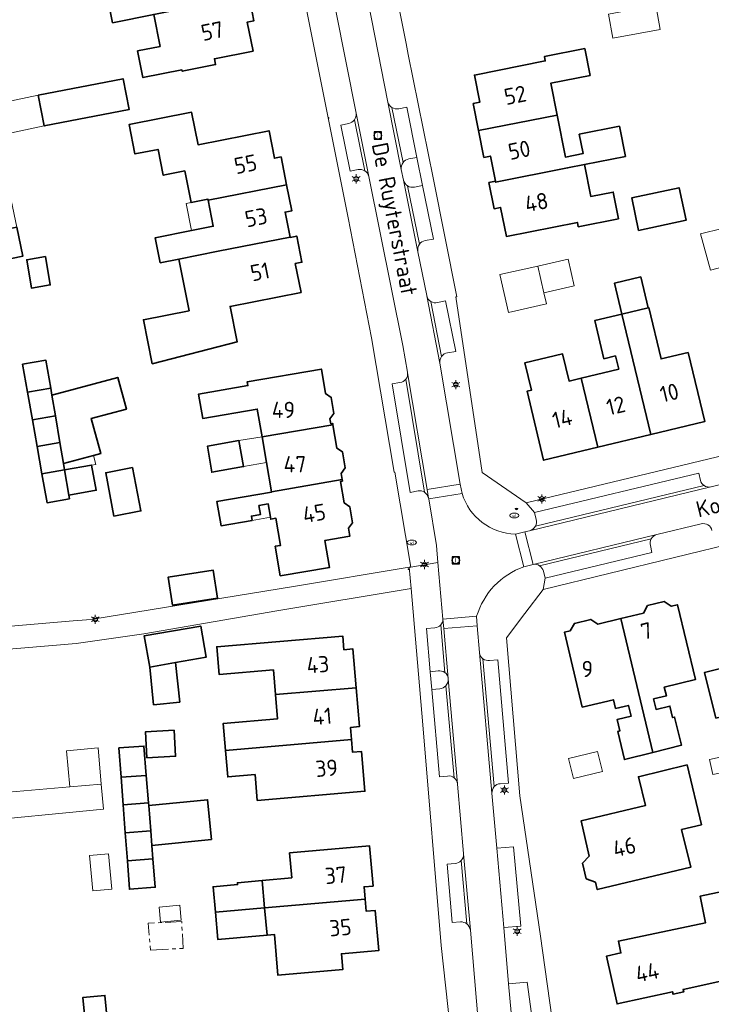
# Model space of a CAD drawing. Header units: metres. Extents: x 140853 to 145288, y 474558 to 480269.
# Tile 379 of 428: x 144182 to 144259, y 479060 to 479169. Entities that reach past the tile are written whole.
import ezdxf
from ezdxf.enums import TextEntityAlignment as Align

# ---------------------------------------------------------------- set-up
doc = ezdxf.new("R2010")
doc.units = ezdxf.units.M
doc.header["$MEASUREMENT"] = 0
doc.linetypes.add('AM-AS', pattern=[16, 10, -2, 2, -2])
for name, color, linetype, lineweight in [('B-WE-AM-AS_SPOOR_RAIL-G', 10, 'AM-AS', 18), ('B-WE-GR-BEPLANTING_CULTUUR_VASTE PLANTENVAK-G', 90, 'Continuous', 18), ('B-WE-GR-GRAS_KRUIDENRIJK-G', 80, 'Continuous', 18), ('B-WE-KL-ET_LS_OV_LICHTMAST-S', 190, 'Continuous', 18), ('B-WE-KL-WATER_BRANDLEIDING_PUT-S', 150, 'Continuous', 18), ('B-WE-KL-WATER_PUT-S', 170, 'Continuous', 18), ('B-WE-OG-BEBOUWING-G', 7, 'Continuous', 35), ('B-WE-OG-BEBOUWING_BIJGEBOUW-G', 7, 'Continuous', 18), ('B-WE-OG-BEBOUWING_HUISNUMMER-T18', 10, 'Continuous', 18), ('B-WE-OG-BEBOUWING_LUIFEL-G', 7, 'Continuous', 18), ('B-WE-OG-BEBOUWING_STRAATNAAM-T18', 10, 'Continuous', 18), ('B-WE-OG-TERREIN_ERF-G', 7, 'Continuous', 18), ('B-WE-RI-GWA_RIOOLPUT-S', 30, 'Continuous', 18), ('B-WE-VH-GOOT-G', 170, 'Continuous', 18), ('B-WE-VH-VERHARDING_BETONSTRAATSTEEN-G', 252, 'Continuous', 18), ('X-XX-XX-ALGEMEEN-S', 7, 'Continuous', 18)]:
    doc.layers.add(name, color=color, linetype=linetype, lineweight=lineweight)
doc.styles.add('NLCS-ISO', font='txt')

# ---------------------------------------------------------------- blocks, each defined once
blk = doc.blocks.new('SIE-WEG_AFVALBAK_TYPE_01')
for radius in [0.25, 0.156]:
    blk.add_circle((0, 0), radius)
blk = doc.blocks.new('B-SIE-WEG_LICHTMAST-SO')
at = {"ltscale": 0.1}
for p, q in [((-1.1, 0.63), (-2.19, 1.27)), ((0, 1.27), (0, 2.53)), ((1.1, 0.63), (2.19, 1.27)), ((-1.1, -0.63), (-2.19, -1.27)), ((0, -1.27), (0, -2.53)), ((1.1, -0.63), (2.19, -1.27))]:
    blk.add_line(p, q, dxfattribs=at)
at = {"flags": 128}
for points in [[(-1.16, 0.5), (1.16, 0.5)], [(-1.16, -0.5), (1.16, -0.5)]]:
    blk.add_lwpolyline(points, dxfattribs=at)
at = {"ltscale": 0.1}
blk.add_circle((0, 0), 1.27, dxfattribs=at)
at = {"style": 'NLCS-ISO'}
blk.add_attdef('TYPE', text='', height=1.8, dxfattribs=at).set_placement((0, 2.53), align=Align.BOTTOM_CENTER)
blk = doc.blocks.new('SRI-PUT_INSPECTIE-SO')
at = {"lineweight": -3, "flags": 128}
blk.add_lwpolyline([(-2, -2), (2, -2), (2, 2), (-2, 2)], close=True, dxfattribs=at)
at = {"lineweight": -3, "ltscale": 1.5}
blk.add_circle((0, 0), 2, dxfattribs=at)
at = {"ltscale": 0.1, "style": 'NLCS-ISO'}
blk.add_text('I', height=2.5, dxfattribs=at).set_placement((0, -0.01), align=Align.MIDDLE_CENTER)
blk = doc.blocks.new('SKL-WATERLEIDINGPUT-SO')
at = {"color": 0, "linetype": 'ByBlock', "lineweight": 18}
blk.add_ellipse((0, 0), major_axis=(2.5, 0), ratio=0.54, dxfattribs=at)
at = {"color": 0, "linetype": 'ByBlock', "lineweight": 18, "style": 'NLCS-ISO'}
blk.add_text('wl', height=1.8, dxfattribs=at).set_placement((0, 0), align=Align.MIDDLE_CENTER)
blk = doc.blocks.new('SIE-WEG_STRAATPOT_BRANDKRAAN-SO')
blk.add_ellipse((0, 0), major_axis=(-0.729, 0), ratio=0.685994)
at = {"style": 'NLCS-ISO'}
blk.add_text('BR', height=0.4, dxfattribs=at).set_placement((-0.3, -0.15))

msp = doc.modelspace()

# ---------------------------------------------------------------- linework, layer by layer
at = {"layer": 'B-WE-AM-AS_SPOOR_RAIL-G', "ltscale": 0.2, "flags": 128}
msp.add_lwpolyline([(144196.602, 479065.826), (144200.202, 479066.014), (144200.047, 479068.988), (144196.353, 479068.795), (144196.602, 479065.826)], close=True, dxfattribs=at)
at = {"layer": 'B-WE-GR-BEPLANTING_CULTUUR_VASTE PLANTENVAK-G', "ltscale": 0.2, "flags": 128}
for points in [[(144224.331, 479152.118), (144224.573, 479150.925), (144224.573, 479150.925, 0.1980883), (144225.031, 479150.298), (144225.031, 479150.298, 0.1926158), (144225.773, 479150.171), (144225.773, 479150.171), (144226.668, 479150.358), (144226.06, 479153.429), (144225.162, 479153.283), (144225.162, 479153.283, 0.194241), (144224.519, 479152.896), (144224.519, 479152.896, 0.2084769), (144224.331, 479152.118)], [(144227.709, 479094.627), (144228.596, 479094.72), (144228.596, 479094.72, 0.1862026), (144229.251, 479095.048), (144229.251, 479095.048, 0.2082674), (144229.511, 479095.816), (144229.511, 479095.816), (144229.507, 479095.866), (144229.507, 479095.866, 0.2099713), (144229.133, 479096.515), (144229.133, 479096.515, 0.2074771), (144228.414, 479096.68), (144228.414, 479096.68), (144227.53, 479096.583), (144227.709, 479094.627)]]:
    msp.add_lwpolyline(points, format="xyb", close=True, dxfattribs=at)
at = {"layer": 'B-WE-GR-GRAS_KRUIDENRIJK-G', "ltscale": 0.2, "flags": 128}
for points in [[(144235.658, 479068.309), (144237.56, 479068.478), (144236.723, 479077.223), (144234.886, 479077.079), (144235.658, 479068.309)], [(144236.826, 479055.35), (144239.179, 479055.544), (144238.234, 479062.267), (144236.202, 479062.101), (144236.826, 479055.35)]]:
    msp.add_lwpolyline(points, close=True, dxfattribs=at)
at = {"layer": 'B-WE-OG-BEBOUWING-G', "ltscale": 0.2, "flags": 128}
for points in [[(144196.955, 479169.251), (144198.806, 479169.62), (144206.749, 479171.204), (144206.727, 479171.313), (144206.172, 479174.099), (144206.898, 479174.243), (144206.308, 479177.203), (144197.639, 479175.475), (144194.697, 479174.888), (144195.313, 479171.799), (144191.851, 479171.109), (144192.402, 479168.344), (144196.955, 479169.251)], [(144198.806, 479169.62), (144196.955, 479169.251), (144197.657, 479165.728), (144195.163, 479165.231), (144195.754, 479162.27), (144200.079, 479163.132), (144200.108, 479162.985), (144203.785, 479163.718), (144203.658, 479164.355), (144207.944, 479165.21), (144207.304, 479168.42), (144208.03, 479168.565), (144207.453, 479171.458), (144206.727, 479171.313), (144206.749, 479171.204), (144198.806, 479169.62)], [(144232.873, 479156.416), (144241.554, 479158.138), (144240.857, 479161.653), (144245.202, 479162.515), (144244.612, 479165.49), (144240.159, 479164.607), (144240.256, 479164.116), (144232.409, 479162.56), (144233.007, 479159.545), (144232.281, 479159.401), (144232.873, 479156.416)], [(144184.184, 479160.343), (144184.84, 479156.935), (144194.225, 479158.742), (144193.569, 479162.15), (144184.184, 479160.343)], [(144202.962, 479148.713), (144211.639, 479150.431), (144211.03, 479153.509), (144210.304, 479153.365), (144209.704, 479156.396), (144201.861, 479154.844), (144201.148, 479158.444), (144194.233, 479157.075), (144194.873, 479153.838), (144197.434, 479154.345), (144197.999, 479151.49), (144200.392, 479151.964), (144201.085, 479148.462), (144202.939, 479148.829), (144202.962, 479148.713)], [(144244.578, 479152.662), (144249.119, 479153.563), (144248.457, 479156.901), (144244.013, 479156.02), (144244.438, 479153.878), (144242.477, 479153.489), (144241.554, 479158.138), (144232.873, 479156.416), (144233.462, 479153.447), (144234.188, 479153.591), (144234.739, 479150.815), (144234.759, 479150.714), (144242.714, 479152.292), (144244.578, 479152.662)], [(144244.578, 479152.662), (144242.714, 479152.292), (144234.759, 479150.714), (144234.739, 479150.815), (144234.013, 479150.671), (144234.587, 479147.778), (144235.313, 479147.922), (144235.949, 479144.714), (144243.796, 479146.271), (144243.894, 479145.78), (144248.347, 479146.664), (144247.759, 479149.626), (144245.278, 479149.134), (144244.578, 479152.662)], [(144211.639, 479150.431), (144202.962, 479148.713), (144203.531, 479145.839), (144201.128, 479145.363), (144197.126, 479144.571), (144197.673, 479141.804), (144199.737, 479142.213), (144204.079, 479143.073), (144212.03, 479144.646), (144211.484, 479147.401), (144212.21, 479147.544), (144211.639, 479150.431)], [(144250.577, 479145.389), (144255.817, 479146.508), (144255.052, 479150.091), (144249.806, 479148.97), (144250.577, 479145.389)], [(144179.473, 479145.262), (144180.145, 479142.04), (144182.478, 479142.529), (144181.803, 479145.747), (144179.473, 479145.262)], [(144199.737, 479142.213), (144200.868, 479136.507), (144195.821, 479135.508), (144196.785, 479130.635), (144206.175, 479133.051), (144205.396, 479136.985), (144213.239, 479138.537), (144212.609, 479141.721), (144213.335, 479141.865), (144212.762, 479144.758), (144212.036, 479144.615), (144212.03, 479144.646), (144204.079, 479143.073), (144199.737, 479142.213)], [(144184.994, 479142.484), (144182.915, 479142.141), (144183.432, 479139.009), (144185.51, 479139.352), (144184.994, 479142.484)], [(144248.709, 479136.13), (144251.625, 479136.833), (144250.806, 479140.236), (144247.889, 479139.534), (144248.709, 479136.13)], [(144248.021, 479131.511), (144248.374, 479130.045), (144244.223, 479129.045), (144246.059, 479121.418), (144251.912, 479122.827), (144248.709, 479136.13), (144245.72, 479135.409), (144246.733, 479131.2), (144248.021, 479131.511)], [(144256.063, 479131.896), (144253.065, 479131.174), (144251.698, 479136.851), (144251.625, 479136.833), (144248.709, 479136.13), (144251.912, 479122.827), (144257.9, 479124.269), (144256.063, 479131.896)], [(144246.059, 479121.418), (144244.223, 479129.045), (144242.892, 479128.725), (144242.166, 479131.739), (144237.986, 479130.732), (144238.711, 479127.718), (144238.235, 479127.604), (144240.071, 479119.977), (144246.059, 479121.418)], [(144185.561, 479127.94), (144185.04, 479131.028), (144182.459, 479130.593), (144183.005, 479127.49), (144185.561, 479127.94)], [(144208.93, 479122.551), (144216.767, 479123.887), (144216.741, 479124.04), (144216.524, 479124.003), (144216.434, 479124.536), (144216.875, 479125.159), (144216.576, 479126.914), (144215.955, 479127.345), (144215.493, 479130.056), (144207.301, 479128.661), (144207.375, 479128.227), (144201.914, 479127.297), (144202.372, 479124.605), (144208.405, 479125.633), (144208.93, 479122.551)], [(144186.575, 479121.924), (144186.966, 479119.603), (144190.289, 479120.499), (144191.093, 479120.716), (144190.047, 479124.594), (144193.925, 479125.639), (144192.982, 479129.136), (144185.691, 479127.17), (144186.078, 479124.873), (144186.575, 479121.924)], [(144186.078, 479124.873), (144185.691, 479127.17), (144185.561, 479127.94), (144183.005, 479127.49), (144183.544, 479124.427), (144186.078, 479124.873)], [(144186.575, 479121.924), (144186.078, 479124.873), (144183.544, 479124.427), (144184.062, 479121.482), (144186.575, 479121.924)], [(144217.799, 479117.834), (144217.682, 479118.52), (144218.127, 479119.123), (144217.823, 479120.908), (144217.205, 479121.32), (144216.767, 479123.887), (144208.93, 479122.551), (144209.412, 479119.719), (144209.961, 479116.499), (144217.799, 479117.834)], [(144206.38, 479122.144), (144202.897, 479121.524), (144203.371, 479118.642), (144206.893, 479119.27), (144206.38, 479122.144)], [(144184.589, 479118.488), (144187.08, 479118.926), (144186.966, 479119.603), (144186.575, 479121.924), (144184.062, 479121.482), (144184.589, 479118.488)], [(144187.556, 479116.1), (144187.08, 479118.926), (144184.589, 479118.488), (144185.154, 479115.277), (144187.622, 479115.711), (144187.556, 479116.1)], [(144187.08, 479118.926), (144187.556, 479116.1), (144190.59, 479116.653), (144190.083, 479119.437), (144187.08, 479118.926)], [(144194.621, 479119.163), (144191.646, 479118.595), (144192.555, 479113.808), (144195.53, 479114.373), (144194.621, 479119.163)], [(144217.799, 479117.834), (144209.961, 479116.499), (144209.97, 479116.445), (144203.937, 479115.418), (144204.394, 479112.736), (144207.835, 479113.322), (144207.754, 479113.796), (144208.75, 479113.965), (144208.578, 479114.971), (144209.613, 479115.147), (144209.866, 479113.668), (144209.901, 479113.461), (144210.463, 479113.557), (144210.972, 479110.568), (144210.39, 479110.469), (144210.946, 479107.206), (144216.397, 479108.135), (144215.889, 479111.122), (144218.639, 479111.59), (144218.493, 479112.45), (144218.938, 479113.053), (144218.637, 479114.818), (144218.016, 479115.25), (144217.609, 479117.635), (144217.826, 479117.673), (144217.799, 479117.834)], [(144204.001, 479104.713), (144203.522, 479107.827), (144198.561, 479107.064), (144199.036, 479103.95), (144204.001, 479104.713)], [(144248.588, 479102.48), (144252.154, 479087.679), (144255.298, 479088.476), (144254.545, 479091.587), (144254.331, 479091.535), (144254.025, 479092.798), (144252.499, 479092.429), (144252.219, 479093.585), (144253.638, 479093.929), (144253.403, 479094.901), (144256.863, 479095.739), (144254.862, 479104), (144254.181, 479103.835), (144253.389, 479104.343), (144251.572, 479103.903), (144251.1, 479103.089), (144248.588, 479102.48)], [(144248.588, 479102.48), (144246.076, 479101.872), (144245.284, 479102.38), (144243.476, 479101.942), (144243.005, 479101.128), (144242.394, 479100.98), (144244.343, 479092.696), (144247.789, 479093.507), (144248.018, 479092.534), (144249.449, 479092.871), (144249.731, 479091.673), (144248.193, 479091.311), (144248.491, 479090.046), (144248.277, 479089.995), (144249.01, 479086.881), (144252.154, 479087.679), (144248.588, 479102.48)], [(144199.373, 479097.61), (144202.749, 479098.191), (144202.154, 479101.646), (144195.913, 479100.572), (144196.508, 479097.117), (144199.373, 479097.61)], [(144219.335, 479094.828), (144218.971, 479099.115), (144217.984, 479099.032), (144217.857, 479100.536), (144203.926, 479099.353), (144204.186, 479096.294), (144210.194, 479096.804), (144210.426, 479094.073), (144219.335, 479094.828)], [(144196.508, 479097.117), (144196.937, 479092.95), (144199.822, 479093.247), (144199.373, 479097.61), (144196.508, 479097.117)], [(144259.099, 479091.446), (144262.228, 479092.206), (144260.993, 479097.288), (144257.864, 479096.528), (144259.099, 479091.446)], [(144218.829, 479089.089), (144218.714, 479090.442), (144219.7, 479090.526), (144219.335, 479094.828), (144210.426, 479094.073), (144210.654, 479091.393), (144204.645, 479090.883), (144204.898, 479087.907), (144218.829, 479089.089)], [(144199.224, 479090.133), (144196.047, 479089.967), (144196.197, 479087.087), (144199.374, 479087.253), (144199.224, 479090.133)], [(144196.132, 479085.135), (144195.872, 479088.384), (144193.113, 479088.18), (144193.354, 479084.929), (144196.132, 479085.135)], [(144204.898, 479087.907), (144205.147, 479084.966), (144208.157, 479085.221), (144208.399, 479082.371), (144220.306, 479083.381), (144219.934, 479087.776), (144218.948, 479087.692), (144218.829, 479089.089), (144204.898, 479087.907)], [(144244.381, 479075.429), (144244.785, 479073.716), (144245.801, 479073.333), (144245.996, 479072.506), (144256.332, 479074.991), (144255.331, 479079.152), (144257.519, 479079.678), (144255.93, 479086.29), (144250.553, 479084.997), (144251.319, 479081.808), (144244.202, 479080.097), (144245.118, 479076.224), (144244.381, 479075.429)], [(144193.354, 479084.929), (144193.579, 479081.898), (144196.375, 479082.105), (144196.132, 479085.135), (144193.354, 479084.929)], [(144193.579, 479081.898), (144193.809, 479078.796), (144196.623, 479079.004), (144196.398, 479081.812), (144196.375, 479082.105), (144193.579, 479081.898)], [(144196.623, 479079.004), (144196.753, 479077.384), (144203.331, 479078.059), (144202.904, 479082.446), (144196.398, 479081.812), (144196.623, 479079.004)], [(144193.809, 479078.796), (144194.038, 479075.695), (144196.871, 479075.905), (144196.753, 479077.384), (144196.623, 479079.004), (144193.809, 479078.796)], [(144211.965, 479076.566), (144212.217, 479073.818), (144208.929, 479073.516), (144209.206, 479070.497), (144220.34, 479071.471), (144220.222, 479072.821), (144221.209, 479072.908), (144220.821, 479077.341), (144211.965, 479076.566)], [(144194.038, 479075.695), (144194.272, 479072.544), (144197.122, 479072.772), (144196.871, 479075.905), (144194.038, 479075.695)], [(144208.929, 479073.516), (144206.202, 479073.266), (144206.22, 479073.067), (144203.512, 479072.819), (144203.768, 479070.021), (144209.206, 479070.497), (144208.929, 479073.516)], [(144267.48, 479073.926), (144257.363, 479071.787), (144257.983, 479068.852), (144248.337, 479066.813), (144248.619, 479065.515), (144247.036, 479065.17), (144248.189, 479059.872), (144254.32, 479061.214), (144254.384, 479060.941), (144255.558, 479061.196), (144255.498, 479061.47), (144261.328, 479062.748), (144259.947, 479069.059), (144261.607, 479069.422), (144261.802, 479068.533), (144268.347, 479069.966), (144268.024, 479071.441), (144267.48, 479073.926)], [(144209.206, 479070.497), (144209.481, 479067.491), (144210.293, 479067.566), (144210.688, 479063.053), (144217.86, 479063.68), (144217.708, 479065.414), (144221.833, 479065.775), (144221.446, 479070.198), (144220.459, 479070.112), (144220.34, 479071.471), (144209.206, 479070.497)], [(144209.206, 479070.497), (144203.768, 479070.021), (144204.046, 479066.993), (144209.481, 479067.491), (144209.206, 479070.497)], [(144189.419, 479057.555), (144191.845, 479057.787), (144191.554, 479060.823), (144189.127, 479060.59), (144189.419, 479057.555)]]:
    msp.add_lwpolyline(points, close=True, dxfattribs=at)
at = {"layer": 'B-WE-OG-BEBOUWING_BIJGEBOUW-G', "ltscale": 0.2, "flags": 128}
for points in [[(144247.73, 479166.648), (144252.953, 479167.611), (144252.464, 479170.265), (144247.24, 479169.302), (144247.73, 479166.648)], [(144184.184, 479160.343), (144180.529, 479159.544), (144181.23, 479156.182), (144184.84, 479156.935), (144184.184, 479160.343)], [(144259.795, 479145.58), (144257.42, 479145.004), (144258.508, 479140.98), (144260.867, 479141.618), (144259.795, 479145.58)], [(144240.097, 479138.486), (144243.458, 479139.259), (144242.782, 479142.194), (144239.415, 479141.444), (144240.097, 479138.486)], [(144239.415, 479141.444), (144235.218, 479140.509), (144236.183, 479136.319), (144240.38, 479137.254), (144240.097, 479138.486), (144239.415, 479141.444)], [(144190.083, 479119.437), (144190.554, 479119.517), (144190.289, 479120.499), (144186.966, 479119.603), (144187.08, 479118.926), (144190.083, 479119.437)], [(144191.158, 479084.185), (144190.806, 479088.17), (144187.32, 479087.862), (144187.671, 479083.877), (144191.158, 479084.185)], [(144246.033, 479087.788), (144242.825, 479087.015), (144243.363, 479084.779), (144246.572, 479085.552), (144246.033, 479087.788)], [(144258.79, 479085.219), (144262.309, 479085.98), (144261.947, 479087.651), (144258.428, 479086.891), (144258.79, 479085.219)], [(144176.229, 479079.949), (144191.403, 479081.414), (144191.158, 479084.185), (144187.671, 479083.877), (144177.467, 479082.977), (144175.973, 479082.845), (144176.229, 479079.949)], [(144191.956, 479076.471), (144189.85, 479076.27), (144190.223, 479072.372), (144192.328, 479072.573), (144191.956, 479076.471)], [(144199.833, 479070.774), (144197.543, 479070.564), (144197.693, 479068.921), (144199.984, 479069.131), (144199.833, 479070.774)]]:
    msp.add_lwpolyline(points, close=True, dxfattribs=at)
at = {"layer": 'B-WE-OG-BEBOUWING_LUIFEL-G', "ltscale": 0.2, "flags": 128}
for points in [[(144202.962, 479148.713), (144202.939, 479148.829), (144201.085, 479148.462), (144200.536, 479148.353), (144201.128, 479145.363), (144203.531, 479145.839), (144202.962, 479148.713)], [(144206.893, 479119.27), (144209.412, 479119.719), (144208.93, 479122.551), (144206.38, 479122.144), (144206.893, 479119.27)], [(144209.866, 479113.668), (144209.613, 479115.147), (144208.578, 479114.971), (144208.75, 479113.965), (144207.754, 479113.796), (144207.835, 479113.322), (144209.866, 479113.668)]]:
    msp.add_lwpolyline(points, close=True, dxfattribs=at)
at = {"layer": 'B-WE-OG-TERREIN_ERF-G', "ltscale": 0.2, "flags": 128}
msp.add_lwpolyline([(144260.127, 479292.218, 0.0637815), (144256.819, 479292.627), (144256.819, 479292.627), (144251.272, 479292.479), (144233.91, 479291.936), (144208.362, 479291.196), (144203.606, 479289.629), (144202.352, 479287.456), (144201.097, 479285.282), (144202.643, 479277.336), (144205.134, 479265.059), (144207.953, 479251.353), (144208.219, 479250), (144215.268, 479214.131), (144217.557, 479202.657), (144224.862, 479166.03), (144225.104, 479164.828), (144227.848, 479151.199), (144230.461, 479138.056), (144230.362, 479138.047), (144233.267, 479118.626), (144238.149, 479115.261), (144264.063, 479121.488)], format="xyb", dxfattribs=at)
for points in [[(144149.855, 479195.697), (144153.776, 479166.718), (144153.776, 479166.718), (144153.901, 479165.7), (144160.253, 479117.752), (144162.639, 479100.036), (144188.055, 479102.215), (144189.51, 479102.34), (144190.238, 479102.406), (144212.418, 479106.007), (144225.194, 479108.143), (144225.37, 479108.172), (144223.631, 479118.66), (144223.533, 479118.67), (144221.023, 479133.514), (144218.438, 479146.783), (144214.155, 479168.321), (144209.856, 479190.071)], [(144207.453, 479171.458), (144208.03, 479168.565), (144207.304, 479168.42), (144207.944, 479165.21), (144203.658, 479164.355), (144203.785, 479163.718), (144200.108, 479162.985), (144200.079, 479163.132), (144195.754, 479162.27), (144195.163, 479165.231), (144197.657, 479165.728), (144196.955, 479169.251), (144192.402, 479168.344), (144191.851, 479171.109)], [(144261.82, 479110.978), (144240.029, 479105.696), (144237.998, 479103.028), (144235.966, 479100.36), (144237.453, 479082.875), (144239.717, 479067.375), (144241.487, 479054.735)], [(144232.226, 479034.302), (144228.733, 479066.338), (144226.697, 479090.742), (144225.422, 479105.792), (144210.571, 479103.312), (144195.873, 479100.802), (144188.364, 479099.707), (144164.306, 479097.682), (144163.012, 479096.227), (144162.887, 479096.087), (144164.486, 479080.166), (144166.353, 479059.036)]]:
    msp.add_lwpolyline(points, dxfattribs=at)
for points in [[(144241.554, 479158.138), (144242.477, 479153.489), (144244.438, 479153.878), (144244.013, 479156.02), (144248.457, 479156.901), (144249.119, 479153.563), (144244.578, 479152.662), (144245.278, 479149.134), (144247.759, 479149.626), (144248.347, 479146.664), (144243.894, 479145.78), (144243.796, 479146.271), (144235.949, 479144.714), (144235.313, 479147.922), (144234.587, 479147.778), (144234.013, 479150.671), (144234.739, 479150.815), (144234.188, 479153.591), (144233.462, 479153.447), (144232.873, 479156.416), (144232.281, 479159.401), (144233.007, 479159.545), (144232.409, 479162.56), (144240.256, 479164.116), (144240.159, 479164.607), (144244.612, 479165.49), (144245.202, 479162.515), (144240.857, 479161.653), (144241.554, 479158.138)], [(144184.84, 479156.935), (144184.184, 479160.343), (144193.569, 479162.15), (144194.225, 479158.742), (144184.84, 479156.935)], [(144181.179, 479148.722), (144181.803, 479145.747), (144182.478, 479142.529), (144180.145, 479142.04), (144179.473, 479145.262), (144178.853, 479148.236), (144178.232, 479151.211), (144177.609, 479154.196), (144176.944, 479157.386), (144179.26, 479157.868), (144179.929, 479154.679), (144180.555, 479151.696), (144181.179, 479148.722)], [(144196.785, 479130.635), (144195.821, 479135.508), (144200.868, 479136.507), (144199.737, 479142.213), (144197.673, 479141.804), (144197.126, 479144.571), (144201.128, 479145.363), (144203.531, 479145.839), (144202.962, 479148.713), (144202.939, 479148.829), (144201.085, 479148.462), (144200.392, 479151.964), (144197.999, 479151.49), (144197.434, 479154.345), (144194.873, 479153.838), (144194.233, 479157.075), (144201.148, 479158.444), (144201.861, 479154.844), (144209.704, 479156.396), (144210.304, 479153.365), (144211.03, 479153.509), (144211.639, 479150.431), (144212.21, 479147.544), (144211.484, 479147.401), (144212.03, 479144.646), (144212.036, 479144.615), (144212.762, 479144.758), (144213.335, 479141.865), (144212.609, 479141.721), (144213.239, 479138.537), (144205.396, 479136.985), (144206.175, 479133.051), (144196.785, 479130.635)], [(144250.577, 479145.389), (144249.806, 479148.97), (144255.052, 479150.091), (144255.817, 479146.508), (144250.577, 479145.389)], [(144184.994, 479142.484), (144185.51, 479139.352), (144183.432, 479139.009), (144182.915, 479142.141), (144184.994, 479142.484)], [(144253.065, 479131.174), (144256.063, 479131.896), (144257.9, 479124.269), (144251.912, 479122.827), (144246.059, 479121.418), (144240.071, 479119.977), (144238.235, 479127.604), (144238.711, 479127.718), (144237.986, 479130.732), (144242.166, 479131.739), (144242.892, 479128.725), (144244.223, 479129.045), (144248.374, 479130.045), (144248.021, 479131.511), (144246.733, 479131.2), (144245.72, 479135.409), (144248.709, 479136.13), (144247.889, 479139.534), (144250.806, 479140.236), (144251.625, 479136.833), (144251.698, 479136.851), (144253.065, 479131.174)], [(144184.589, 479118.488), (144184.062, 479121.482), (144183.544, 479124.427), (144183.005, 479127.49), (144182.459, 479130.593), (144185.04, 479131.028), (144185.561, 479127.94), (144185.691, 479127.17), (144192.982, 479129.136), (144193.925, 479125.639), (144190.047, 479124.594), (144191.093, 479120.716), (144190.289, 479120.499), (144186.966, 479119.603), (144187.08, 479118.926), (144190.083, 479119.437), (144190.59, 479116.653), (144187.556, 479116.1), (144187.622, 479115.711), (144185.154, 479115.277), (144184.589, 479118.488)], [(144216.767, 479123.887), (144217.205, 479121.32), (144217.823, 479120.908), (144218.127, 479119.123), (144217.682, 479118.52), (144217.799, 479117.834), (144217.826, 479117.673), (144217.609, 479117.635), (144218.016, 479115.25), (144218.637, 479114.818), (144218.938, 479113.053), (144218.493, 479112.45), (144218.639, 479111.59), (144215.889, 479111.122), (144216.397, 479108.135), (144210.946, 479107.206), (144210.39, 479110.469), (144210.972, 479110.568), (144210.463, 479113.557), (144209.901, 479113.461), (144209.866, 479113.668), (144209.613, 479115.147), (144208.578, 479114.971), (144208.75, 479113.965), (144207.754, 479113.796), (144207.835, 479113.322), (144204.394, 479112.736), (144203.937, 479115.418), (144209.97, 479116.445), (144209.961, 479116.499), (144209.412, 479119.719), (144208.93, 479122.551), (144208.405, 479125.633), (144202.372, 479124.605), (144201.914, 479127.297), (144207.375, 479128.227), (144207.301, 479128.661), (144215.493, 479130.056), (144215.955, 479127.345), (144216.576, 479126.914), (144216.875, 479125.159), (144216.434, 479124.536), (144216.524, 479124.003), (144216.741, 479124.04), (144216.767, 479123.887)], [(144202.897, 479121.524), (144206.38, 479122.144), (144206.893, 479119.27), (144203.371, 479118.642), (144202.897, 479121.524)], [(144194.621, 479119.163), (144195.53, 479114.373), (144192.555, 479113.808), (144191.646, 479118.595), (144194.621, 479119.163)], [(144204.001, 479104.713), (144199.036, 479103.95), (144198.561, 479107.064), (144203.522, 479107.827), (144204.001, 479104.713)], [(144252.154, 479087.679), (144249.01, 479086.881), (144248.277, 479089.995), (144248.491, 479090.046), (144248.193, 479091.311), (144249.731, 479091.673), (144249.449, 479092.871), (144248.018, 479092.534), (144247.789, 479093.507), (144244.343, 479092.696), (144242.394, 479100.98), (144243.005, 479101.128), (144243.476, 479101.942), (144245.284, 479102.38), (144246.076, 479101.872), (144248.588, 479102.48), (144251.1, 479103.089), (144251.572, 479103.903), (144253.389, 479104.343), (144254.181, 479103.835), (144254.862, 479104), (144256.863, 479095.739), (144253.403, 479094.901), (144253.638, 479093.929), (144252.219, 479093.585), (144252.499, 479092.429), (144254.025, 479092.798), (144254.331, 479091.535), (144254.545, 479091.587), (144255.298, 479088.476), (144252.154, 479087.679)], [(144202.154, 479101.646), (144202.749, 479098.191), (144199.373, 479097.61), (144199.822, 479093.247), (144196.937, 479092.95), (144196.508, 479097.117), (144195.913, 479100.572), (144202.154, 479101.646)], [(144210.426, 479094.073), (144210.194, 479096.804), (144204.186, 479096.294), (144203.926, 479099.353), (144217.857, 479100.536), (144217.984, 479099.032), (144218.971, 479099.115), (144219.335, 479094.828), (144219.7, 479090.526), (144218.714, 479090.442), (144218.829, 479089.089), (144218.948, 479087.692), (144219.934, 479087.776), (144220.306, 479083.381), (144208.399, 479082.371), (144208.157, 479085.221), (144205.147, 479084.966), (144204.898, 479087.907), (144204.645, 479090.883), (144210.654, 479091.393), (144210.426, 479094.073)], [(144259.099, 479091.446), (144257.864, 479096.528), (144260.993, 479097.288), (144262.228, 479092.206), (144259.099, 479091.446)], [(144199.224, 479090.133), (144199.374, 479087.253), (144196.197, 479087.087), (144196.047, 479089.967), (144199.224, 479090.133)], [(144196.398, 479081.812), (144202.904, 479082.446), (144203.331, 479078.059), (144196.753, 479077.384), (144196.871, 479075.905), (144197.122, 479072.772), (144194.272, 479072.544), (144194.038, 479075.695), (144193.809, 479078.796), (144193.579, 479081.898), (144193.354, 479084.929), (144193.113, 479088.18), (144195.872, 479088.384), (144196.132, 479085.135), (144196.375, 479082.105), (144196.398, 479081.812)], [(144244.381, 479075.429), (144245.118, 479076.224), (144244.202, 479080.097), (144251.319, 479081.808), (144250.553, 479084.997), (144255.93, 479086.29), (144257.519, 479079.678), (144255.331, 479079.152), (144256.332, 479074.991), (144245.996, 479072.506), (144245.801, 479073.333), (144244.785, 479073.716), (144244.381, 479075.429)], [(144208.929, 479073.516), (144212.217, 479073.818), (144211.965, 479076.566), (144220.821, 479077.341), (144221.209, 479072.908), (144220.222, 479072.821), (144220.34, 479071.471), (144220.459, 479070.112), (144221.446, 479070.198), (144221.833, 479065.775), (144217.708, 479065.414), (144217.86, 479063.68), (144210.688, 479063.053), (144210.293, 479067.566), (144209.481, 479067.491), (144204.046, 479066.993), (144203.768, 479070.021), (144203.512, 479072.819), (144206.22, 479073.067), (144206.202, 479073.266), (144208.929, 479073.516)], [(144268.024, 479071.441), (144268.347, 479069.966), (144261.802, 479068.533), (144261.607, 479069.422), (144259.947, 479069.059), (144261.328, 479062.748), (144255.498, 479061.47), (144255.558, 479061.196), (144254.384, 479060.941), (144254.32, 479061.214), (144248.189, 479059.872), (144247.036, 479065.17), (144248.619, 479065.515), (144248.337, 479066.813), (144257.983, 479068.852), (144257.363, 479071.787), (144267.48, 479073.926), (144268.024, 479071.441)], [(144192.148, 479054.621), (144192.451, 479051.455), (144192.746, 479048.378), (144190.324, 479048.146), (144190.028, 479051.222), (144189.723, 479054.389), (144189.419, 479057.555), (144189.127, 479060.59), (144191.554, 479060.823), (144191.845, 479057.787), (144192.148, 479054.621)]]:
    msp.add_lwpolyline(points, close=True, dxfattribs=at)
at = {"layer": 'B-WE-VH-GOOT-G', "ltscale": 0.2, "flags": 128}
for points in [[(144222.852, 479159.571), (144224.331, 479152.118)], [(144219.34, 479158.343), (144220.742, 479151.332)], [(144224.573, 479150.925), (144226.167, 479143.029)], [(144227.155, 479138.133), (144228.602, 479130.707)], [(144225.022, 479129.649), (144227.189, 479116.734)], [(144238.505, 479112.186), (144258.568, 479117.032)], [(144238.894, 479108.466), (144252.599, 479111.768)], [(144229.507, 479095.866), (144229.051, 479101.361)], [(144232.973, 479098.716), (144234.359, 479083.172)], [(144229.511, 479095.816), (144230.532, 479084.215)], [(144231.211, 479076.452), (144231.966, 479068.021)]]:
    msp.add_lwpolyline(points, dxfattribs=at)
at = {"layer": 'B-WE-VH-VERHARDING_BETONSTRAATSTEEN-G', "ltscale": 0.2, "flags": 128}
for points in [[(144220.317, 479172.365), (144222.852, 479159.571), (144222.852, 479159.571, 0.1875595), (144223.296, 479158.971), (144223.296, 479158.971, 0.1972741), (144224.067, 479158.837), (144224.067, 479158.837), (144224.94, 479159.022), (144226.06, 479153.429), (144226.668, 479150.358), (144227.883, 479144.433), (144226.959, 479144.268), (144226.959, 479144.268, 0.1845863), (144226.345, 479143.859), (144226.345, 479143.859, 0.1926937), (144226.167, 479143.029), (144226.167, 479143.029), (144227.142, 479138.202), (144227.155, 479138.133), (144227.155, 479138.133, 0.2054531), (144227.61, 479137.513), (144227.61, 479137.513, 0.1956913), (144228.336, 479137.403), (144228.336, 479137.403), (144229.234, 479137.588), (144230.343, 479131.99), (144229.448, 479131.865), (144229.448, 479131.865, 0.192191), (144228.793, 479131.453), (144228.793, 479131.453, 0.1914918), (144228.602, 479130.707), (144228.602, 479130.707), (144230.839, 479117.347), (144231.045, 479116.306), (144231.045, 479116.306, 0.3247606), (144236.965, 479111.821), (144236.965, 479111.821), (144237.983, 479112.058), (144238.505, 479112.186), (144238.505, 479112.186, 0.2100314), (144239.154, 479112.684), (144239.154, 479112.684, 0.1903618), (144239.244, 479113.42), (144239.244, 479113.42), (144239.066, 479114.187), (144238.149, 479115.261), (144233.267, 479118.626), (144230.362, 479138.047), (144230.461, 479138.056), (144227.848, 479151.199), (144225.104, 479164.828), (144224.862, 479166.03), (144217.557, 479202.657)], [(144209.856, 479190.071), (144214.155, 479168.321), (144218.438, 479146.783), (144221.023, 479133.514), (144223.533, 479118.67), (144223.631, 479118.66), (144225.37, 479108.172), (144228.376, 479108.667), (144228.209, 479110.548), (144227.374, 479115.697), (144227.338, 479115.772), (144227.338, 479115.772, 0.1789682), (144226.911, 479116.439), (144226.911, 479116.439, 0.1984137), (144226.186, 479116.579), (144226.186, 479116.579), (144225.302, 479116.428), (144223.31, 479128.414), (144224.182, 479128.568), (144224.182, 479128.568, 0.2041991), (144224.834, 479128.939), (144224.834, 479128.939, 0.1975073), (144225.022, 479129.649), (144225.022, 479129.649), (144225.011, 479129.713), (144224.483, 479132.662), (144220.742, 479151.332), (144220.742, 479151.332, 0.198219), (144220.282, 479151.967), (144220.282, 479151.967, 0.1883982), (144219.545, 479152.104), (144219.545, 479152.104), (144218.659, 479151.926), (144217.662, 479157.002), (144218.539, 479157.206), (144218.539, 479157.206, 0.1803126), (144219.144, 479157.599), (144219.144, 479157.599, 0.1935698), (144219.34, 479158.343), (144219.34, 479158.343), (144217.09, 479169.662)], [(144217.09, 479169.662), (144219.34, 479158.343), (144219.34, 479158.343, -0.1935698), (144219.144, 479157.599), (144219.144, 479157.599), (144220.282, 479151.967), (144220.282, 479151.967, -0.198219), (144220.742, 479151.332), (144220.742, 479151.332), (144224.483, 479132.662), (144225.011, 479129.713), (144225.022, 479129.649), (144225.022, 479129.649, -0.1975073), (144224.834, 479128.939), (144224.834, 479128.939), (144226.911, 479116.439), (144226.911, 479116.439, -0.1789682), (144227.338, 479115.772), (144227.338, 479115.772), (144227.189, 479116.734), (144230.839, 479117.347), (144228.602, 479130.707), (144228.602, 479130.707, -0.1914918), (144228.793, 479131.453), (144228.793, 479131.453), (144227.61, 479137.513), (144227.61, 479137.513, -0.2054531), (144227.155, 479138.133), (144227.155, 479138.133), (144227.142, 479138.202), (144226.167, 479143.029), (144226.167, 479143.029, -0.1926937), (144226.345, 479143.859), (144226.345, 479143.859), (144225.031, 479150.298), (144225.031, 479150.298, -0.1980883), (144224.573, 479150.925), (144224.573, 479150.925), (144224.331, 479152.118), (144224.331, 479152.118, -0.2084769), (144224.519, 479152.896), (144224.519, 479152.896), (144223.296, 479158.971), (144223.296, 479158.971, -0.1875595), (144222.852, 479159.571), (144222.852, 479159.571), (144220.317, 479172.365)], [(144264.063, 479121.488), (144238.149, 479115.261), (144239.066, 479114.187), (144257.221, 479118.543), (144257.4, 479117.755), (144257.4, 479117.755, 0.1908363), (144257.81, 479117.169), (144257.81, 479117.169, 0.2070372), (144258.568, 479117.032), (144258.568, 479117.032), (144258.583, 479117.036), (144269.314, 479119.641)], [(144269.314, 479119.641), (144258.583, 479117.036), (144258.568, 479117.032), (144258.568, 479117.032, -0.2070372), (144257.81, 479117.169), (144257.81, 479117.169), (144239.154, 479112.684), (144239.154, 479112.684, -0.2100314), (144238.505, 479112.186), (144238.505, 479112.186), (144237.983, 479112.058), (144238.894, 479108.466), (144238.894, 479108.466, -0.1884814), (144239.615, 479108.32), (144239.615, 479108.32), (144251.972, 479111.282), (144251.972, 479111.282, -0.2039805), (144252.599, 479111.768), (144252.599, 479111.768), (144257.493, 479112.94), (144257.493, 479112.94, -0.4324041), (144258.682, 479112.212)], [(144258.682, 479112.212, 0.4324041), (144257.493, 479112.94), (144257.493, 479112.94), (144252.599, 479111.768), (144252.599, 479111.768, 0.2039805), (144251.972, 479111.282), (144251.972, 479111.282, 0.1887222), (144251.874, 479110.561), (144251.874, 479110.561), (144252.052, 479109.781), (144240.238, 479106.953), (144240.029, 479105.696), (144261.82, 479110.978)], [(144232.883, 479057.582), (144231.966, 479068.021), (144231.966, 479068.021, 0.1983051), (144231.571, 479068.721), (144231.571, 479068.721, 0.1788142), (144230.877, 479068.943), (144230.877, 479068.943), (144229.973, 479068.89), (144229.401, 479075.336), (144230.293, 479075.411), (144230.293, 479075.411, 0.1915153), (144230.95, 479075.721), (144230.95, 479075.721, 0.2061707), (144231.211, 479076.452), (144231.211, 479076.452), (144231.207, 479076.499), (144230.536, 479084.171), (144230.532, 479084.215), (144230.532, 479084.215, 0.195154), (144230.183, 479084.858), (144230.183, 479084.858, 0.2067479), (144229.447, 479085.068), (144229.447, 479085.068), (144228.567, 479084.991), (144227.709, 479094.627), (144227.53, 479096.583), (144227.107, 479101.375), (144228.028, 479101.448), (144228.028, 479101.448, 0.1960817), (144228.687, 479101.767), (144228.687, 479101.767, 0.1876046), (144228.933, 479102.417), (144228.933, 479102.417), (144228.376, 479108.667), (144225.37, 479108.172), (144225.194, 479108.143), (144225.422, 479105.792), (144226.697, 479090.742), (144228.733, 479066.338), (144232.226, 479034.302)], [(144241.487, 479054.735), (144239.717, 479067.375), (144237.453, 479082.875), (144235.966, 479100.36), (144237.998, 479103.028), (144240.029, 479105.696), (144240.238, 479106.953), (144240.045, 479107.722), (144240.045, 479107.722, 0.1906567), (144239.615, 479108.32), (144239.615, 479108.32, 0.1884814), (144238.894, 479108.466), (144238.894, 479108.466), (144237.863, 479108.208), (144237.863, 479108.208, 0.2364644), (144232.654, 479102.722), (144232.654, 479102.722), (144232.713, 479101.681), (144232.973, 479098.716), (144232.973, 479098.716, 0.2117947), (144233.359, 479098.026), (144233.359, 479098.026, 0.1977916), (144234.082, 479097.839), (144234.082, 479097.839), (144234.988, 479097.931), (144236.188, 479084.29), (144235.278, 479084.221), (144235.278, 479084.221, 0.1985724), (144234.604, 479083.897), (144234.604, 479083.897, 0.2057886), (144234.359, 479083.172), (144234.359, 479083.172), (144234.886, 479077.079), (144236.723, 479077.223), (144237.56, 479068.478), (144235.658, 479068.309), (144236.202, 479062.101), (144238.234, 479062.267), (144239.179, 479055.544)], [(144236.826, 479055.35), (144236.202, 479062.101), (144235.658, 479068.309), (144234.886, 479077.079), (144234.359, 479083.172), (144234.359, 479083.172, -0.2057886), (144234.604, 479083.897), (144234.604, 479083.897), (144233.359, 479098.026), (144233.359, 479098.026, -0.2117947), (144232.973, 479098.716), (144232.973, 479098.716), (144232.713, 479101.681), (144229.051, 479101.361), (144228.933, 479102.417), (144228.933, 479102.417, -0.1876046), (144228.687, 479101.767), (144228.687, 479101.767), (144229.133, 479096.515), (144229.133, 479096.515, -0.2099713), (144229.507, 479095.866), (144229.507, 479095.866), (144229.511, 479095.816), (144229.511, 479095.816, -0.2082674), (144229.251, 479095.048), (144229.251, 479095.048), (144230.183, 479084.858), (144230.183, 479084.858, -0.195154), (144230.532, 479084.215), (144230.532, 479084.215), (144230.536, 479084.171), (144231.207, 479076.499), (144231.211, 479076.452), (144231.211, 479076.452, -0.2061707), (144230.95, 479075.721), (144230.95, 479075.721), (144231.571, 479068.721), (144231.571, 479068.721, -0.1983051), (144231.966, 479068.021), (144231.966, 479068.021), (144232.883, 479057.582)]]:
    msp.add_lwpolyline(points, format="xyb", dxfattribs=at)
for points in [[(144224.519, 479152.896, -0.194241), (144225.162, 479153.283), (144225.162, 479153.283), (144226.06, 479153.429), (144224.94, 479159.022), (144224.067, 479158.837), (144224.067, 479158.837, -0.1972741), (144223.296, 479158.971), (144223.296, 479158.971), (144224.519, 479152.896)], [(144218.539, 479157.206), (144217.662, 479157.002), (144218.659, 479151.926), (144219.545, 479152.104), (144219.545, 479152.104, -0.1883982), (144220.282, 479151.967), (144220.282, 479151.967), (144219.144, 479157.599), (144219.144, 479157.599, -0.1803126), (144218.539, 479157.206)], [(144225.773, 479150.171, -0.1926158), (144225.031, 479150.298), (144225.031, 479150.298), (144226.345, 479143.859), (144226.345, 479143.859, -0.1845863), (144226.959, 479144.268), (144226.959, 479144.268), (144227.883, 479144.433), (144226.668, 479150.358), (144225.773, 479150.171)], [(144227.61, 479137.513), (144228.793, 479131.453), (144228.793, 479131.453, -0.192191), (144229.448, 479131.865), (144229.448, 479131.865), (144230.343, 479131.99), (144229.234, 479137.588), (144228.336, 479137.403), (144228.336, 479137.403, -0.1956913), (144227.61, 479137.513)], [(144226.186, 479116.579, -0.1984137), (144226.911, 479116.439), (144226.911, 479116.439), (144224.834, 479128.939), (144224.834, 479128.939, -0.2041991), (144224.182, 479128.568), (144224.182, 479128.568), (144223.31, 479128.414), (144225.302, 479116.428), (144226.186, 479116.579)], [(144239.154, 479112.684), (144257.81, 479117.169), (144257.81, 479117.169, -0.1908363), (144257.4, 479117.755), (144257.4, 479117.755), (144257.221, 479118.543), (144239.066, 479114.187), (144239.244, 479113.42), (144239.244, 479113.42, -0.1903618), (144239.154, 479112.684)], [(144227.374, 479115.697), (144228.209, 479110.548), (144228.376, 479108.667), (144228.933, 479102.417), (144232.654, 479102.722), (144232.654, 479102.722, -0.2364644), (144237.863, 479108.208), (144237.863, 479108.208), (144236.965, 479111.821), (144236.965, 479111.821, -0.3247606), (144231.045, 479116.306), (144231.045, 479116.306), (144227.374, 479115.697)], [(144251.874, 479110.561, -0.1887222), (144251.972, 479111.282), (144251.972, 479111.282), (144239.615, 479108.32), (144239.615, 479108.32, -0.1906567), (144240.045, 479107.722), (144240.045, 479107.722), (144240.238, 479106.953), (144252.052, 479109.781), (144251.874, 479110.561)], [(144228.028, 479101.448), (144227.107, 479101.375), (144227.53, 479096.583), (144228.414, 479096.68), (144228.414, 479096.68, -0.2074771), (144229.133, 479096.515), (144229.133, 479096.515), (144228.687, 479101.767), (144228.687, 479101.767, -0.1960817), (144228.028, 479101.448)], [(144233.359, 479098.026), (144234.604, 479083.897), (144234.604, 479083.897, -0.1985724), (144235.278, 479084.221), (144235.278, 479084.221), (144236.188, 479084.29), (144234.988, 479097.931), (144234.082, 479097.839), (144234.082, 479097.839, -0.1977916), (144233.359, 479098.026)], [(144229.447, 479085.068, -0.2067479), (144230.183, 479084.858), (144230.183, 479084.858), (144229.251, 479095.048), (144229.251, 479095.048, -0.1862026), (144228.596, 479094.72), (144228.596, 479094.72), (144227.709, 479094.627), (144228.567, 479084.991), (144229.447, 479085.068)], [(144231.571, 479068.721), (144230.95, 479075.721), (144230.95, 479075.721, -0.1915153), (144230.293, 479075.411), (144230.293, 479075.411), (144229.401, 479075.336), (144229.973, 479068.89), (144230.877, 479068.943), (144230.877, 479068.943, -0.1788142), (144231.571, 479068.721)]]:
    msp.add_lwpolyline(points, format="xyb", close=True, dxfattribs=at)
for points in [[(144231.045, 479116.306), (144230.839, 479117.347), (144227.189, 479116.734), (144227.338, 479115.772), (144227.374, 479115.697), (144231.045, 479116.306)], [(144236.965, 479111.821), (144237.863, 479108.208), (144238.894, 479108.466), (144237.983, 479112.058), (144236.965, 479111.821)], [(144188.055, 479102.215), (144162.639, 479100.036), (144163.012, 479096.227), (144164.306, 479097.682), (144188.364, 479099.707), (144195.873, 479100.802), (144210.571, 479103.312), (144225.422, 479105.792), (144225.194, 479108.143), (144212.418, 479106.007), (144190.238, 479102.406), (144189.51, 479102.34), (144188.055, 479102.215)], [(144229.051, 479101.361), (144232.713, 479101.681), (144232.654, 479102.722), (144228.933, 479102.417), (144229.051, 479101.361)]]:
    msp.add_lwpolyline(points, close=True, dxfattribs=at)

# ---------------------------------------------------------------- block references
at = {"layer": 'B-WE-KL-ET_LS_OV_LICHTMAST-S', "xscale": 0.2, "yscale": 0.2, "zscale": 0.2}
for p in [(144219.336, 479151.079), (144230.361, 479128.333), (144239.872, 479115.7), (144226.901, 479108.449), (144190.494, 479102.396), (144235.734, 479083.519), (144237.151, 479067.911)]:
    msp.add_blockref('B-SIE-WEG_LICHTMAST-SO', p, dxfattribs=at)
at = {"layer": 'B-WE-KL-WATER_BRANDLEIDING_PUT-S', "xscale": 0.2, "yscale": 0.2, "zscale": 0.2}
msp.add_blockref('SIE-WEG_STRAATPOT_BRANDKRAAN-SO', (144237.077, 479114.589), dxfattribs=at)
at = {"layer": 'B-WE-KL-WATER_PUT-S', "xscale": 0.2, "yscale": 0.2, "zscale": 0.2}
for p in [(144236.832, 479113.864), (144225.493, 479110.882)]:
    msp.add_blockref('SKL-WATERLEIDINGPUT-SO', p, dxfattribs=at)
at = {"layer": 'B-WE-RI-GWA_RIOOLPUT-S', "xscale": 0.2, "yscale": 0.2, "zscale": 0.2}
for p in [(144221.73, 479155.874), (144230.35, 479108.914)]:
    msp.add_blockref('SRI-PUT_INSPECTIE-SO', p, dxfattribs=at)
at = {"layer": 'X-XX-XX-ALGEMEEN-S', "xscale": 0.2, "yscale": 0.2, "zscale": 0.2}
for p in [(144216.276, 479157.804), (144225.126, 479107.94)]:
    msp.add_blockref('SIE-WEG_AFVALBAK_TYPE_01', p, dxfattribs=at)

# ---------------------------------------------------------------- texts
at = {"layer": 'B-WE-OG-BEBOUWING_HUISNUMMER-T18', "style": 'NLCS-ISO'}
for s, rotation, p in [('57', 11.3, (144203.424, 479167.425)), ('52', 11.2, (144236.928, 479160.338)), ('50', 11.2, (144237.376, 479154.271)), ('55', 11.2, (144207.111, 479152.708)), ('48', 11.2, (144239.278, 479148.492)), ('53', 11.2, (144208.276, 479146.818)), ('51', 11.2, (144208.711, 479140.816)), ('10', 13.5, (144253.97, 479127.437)), ('12', 13.5, (144248.049, 479126.011)), ('14', 13.5, (144242.129, 479124.586)), ('45', 9.7, (144214.7, 479114.113)), ('7', 13.6, (144251.445, 479101.114)), ('43', 4.9, (144215.103, 479097.386)), ('41', 4.9, (144215.589, 479091.662)), ('39', 4.8, (144216.075, 479085.939)), ('46', 13.3, (144248.992, 479077.221)), ('37', 5, (144217.089, 479074.1)), ('35', 5, (144217.595, 479068.317)), ('44', 12.3, (144251.521, 479063.371))]:
    msp.add_text(s, height=1.8, rotation=rotation, dxfattribs=at).set_placement(p, align=Align.MIDDLE_CENTER)
for s, p in [('49', (144211.295, 479125.542)), ('47', (144212.565, 479119.536)), ('9', (144244.899, 479096.901))]:
    msp.add_text(s, height=1.8, dxfattribs=at).set_placement(p, align=Align.MIDDLE_CENTER)
at = {"layer": 'B-WE-OG-BEBOUWING_STRAATNAAM-T18', "style": 'NLCS-ISO'}
for s, rotation, p in [('De Ruyterstraat', 281.2, (144223.592, 479146.652)), ('Kortenaerstraat', 13.7, (144265.184, 479116.49))]:
    msp.add_text(s, height=1.8, rotation=rotation, dxfattribs=at).set_placement(p, align=Align.MIDDLE_CENTER)

doc.saveas('drawing.dxf')
